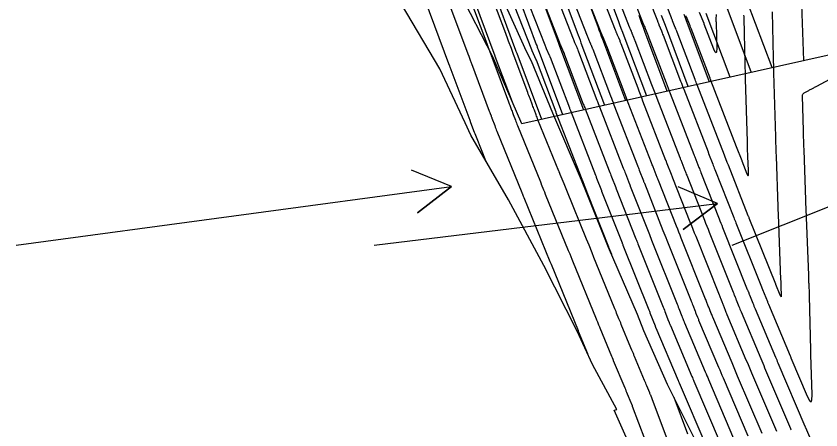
# Model space of a CAD drawing. Extents: x 954385 to 988206, y 1868364 to 1924553.
# Drawn here: x 957757.1 to 957869.5, y 1919393.1 to 1919451 of the extents above; entities that cross this region are included whole.
import ezdxf

# ---------------------------------------------------------------- set-up
doc = ezdxf.new("R2010")
doc.units = 0
for name, color, linetype in [('1', 7, 'Continuous'), ('Ex_Major Contours', 7, 'Continuous'), ('Ex_Minor Contours', 7, 'Continuous'), ('Perimeter', 7, 'Continuous'), ('Proposed Cut', 7, 'Continuous'), ('Slopes', 7, 'Continuous')]:
    doc.layers.add(name, color=color, linetype=linetype)

msp = doc.modelspace()

# ---------------------------------------------------------------- linework, layer by layer
for points in [[(957843.34, 1919458.92), (957846.7, 1919450.3), (957846.72, 1919450.25), (957846.74, 1919450.21), (957846.76, 1919450.16), (957846.78, 1919450.11), (957846.86, 1919449.93), (957846.88, 1919449.88), (957846.9, 1919449.83), (957846.92, 1919449.79), (957846.93, 1919449.74), (957847.26, 1919448.92), (957847.32, 1919448.77), (957847.38, 1919448.62), (957847.44, 1919448.46), (957847.5, 1919448.31), (957849.95, 1919441.88), (957850.06, 1919441.59), (957850.17, 1919441.31), (957850.27, 1919441.03), (957850.38, 1919440.75), (957853.78, 1919431.97), (957853.8, 1919431.92), (957853.82, 1919431.87), (957853.84, 1919431.82), (957853.86, 1919431.77), (957854.45, 1919430.25), (957854.52, 1919430.07), (957854.59, 1919429.89), (957854.66, 1919429.71), (957854.73, 1919429.53), (957857.37, 1919422.82), (957857.45, 1919422.63), (957857.52, 1919422.44), (957857.6, 1919422.26), (957857.67, 1919422.07), (957861.25, 1919413.09), (957861.26, 1919413.06), (957861.28, 1919413.03), (957861.29, 1919412.99), (957861.3, 1919412.96), (957861.35, 1919412.83), (957861.36, 1919412.8), (957861.38, 1919412.77), (957861.39, 1919412.74), (957861.4, 1919412.71), (957862.07, 1919411.05), (957862.1, 1919410.96), (957862.14, 1919410.86), (957862.18, 1919410.76), (957862.22, 1919410.67), (957865.27, 1919403.44), (957865.29, 1919403.37), (957865.32, 1919403.31), (957865.35, 1919403.25), (957865.37, 1919403.18), (957867.65, 1919397.83), (957867.96, 1919397.22), (957868.17, 1919397.04), (957868.29, 1919397.29), (957868.31, 1919397.98), (957868.15, 1919403.64), (957868.15, 1919403.79), (957868.14, 1919403.94), (957868.14, 1919404.1), (957868.14, 1919404.25), (957867.96, 1919411.86), (957867.95, 1919412.01), (957867.95, 1919412.17), (957867.94, 1919412.32), (957867.94, 1919412.47), (957867.91, 1919413.11), (957867.9, 1919413.24), (957867.9, 1919413.38), (957867.89, 1919413.51), (957867.88, 1919413.65), (957867.86, 1919414.18), (957867.85, 1919414.32), (957867.85, 1919414.45), (957867.84, 1919414.59), (957867.84, 1919414.72), (957867.48, 1919423.97), (957867.47, 1919424.29), (957867.45, 1919424.6), (957867.44, 1919424.92), (957867.43, 1919425.24), (957867.19, 1919432.26), (957867.19, 1919432.44), (957867.18, 1919432.62), (957867.17, 1919432.81), (957867.17, 1919432.99), (957867.12, 1919434.59), (957867.11, 1919434.68), (957867.11, 1919434.76), (957867.11, 1919434.85), (957867.11, 1919434.93), (957866.97, 1919439.81), (957866.98, 1919439.94), (957867.02, 1919440.06), (957867.1, 1919440.15), (957867.21, 1919440.23), (957867.76, 1919440.53), (957867.86, 1919440.58), (957867.96, 1919440.64), (957868.06, 1919440.69), (957868.17, 1919440.74), (957868.57, 1919440.95), (957868.67, 1919441.01), (957868.77, 1919441.06), (957868.87, 1919441.12), (957868.97, 1919441.17), (957880.07, 1919447.11)], [(957862.72, 1919451.56), (957862.88, 1919445.15), (957862.89, 1919444.61), (957862.91, 1919444.08), (957862.92, 1919443.55), (957862.94, 1919443.02), (957863.2, 1919434.07), (957863.2, 1919433.99), (957863.2, 1919433.91), (957863.2, 1919433.84), (957863.21, 1919433.76), (957863.26, 1919432.16), (957863.26, 1919431.96), (957863.27, 1919431.77), (957863.28, 1919431.58), (957863.28, 1919431.39), (957863.53, 1919424.29), (957863.54, 1919424.02), (957863.55, 1919423.75), (957863.56, 1919423.49), (957863.57, 1919423.22), (957863.92, 1919414.15), (957863.93, 1919413.88), (957863.94, 1919413.61), (957863.95, 1919413.33), (957863.96, 1919413.06), (957864.01, 1919411.97), (957864.01, 1919411.77), (957863.98, 1919411.69), (957863.93, 1919411.75), (957863.84, 1919411.93), (957863.24, 1919413.42), (957863.24, 1919413.43), (957863.23, 1919413.46), (957859.54, 1919422.71), (957859.51, 1919422.79), (957859.47, 1919422.87), (957859.44, 1919422.95), (957859.41, 1919423.02), (957856.62, 1919430.12), (957856.58, 1919430.22), (957856.55, 1919430.31), (957856.51, 1919430.41), (957856.47, 1919430.5), (957855.79, 1919432.24), (957855.77, 1919432.3), (957855.75, 1919432.35), (957852.26, 1919441.37), (957852.19, 1919441.55), (957852.12, 1919441.74), (957852.05, 1919441.92), (957851.98, 1919442.1), (957849.46, 1919448.71), (957849.4, 1919448.87), (957849.34, 1919449.04), (957849.27, 1919449.21), (957849.21, 1919449.37), (957848.83, 1919450.32), (957848.81, 1919450.35), (957848.8, 1919450.39), (957848.79, 1919450.42), (957848.77, 1919450.45), (957848.71, 1919450.58), (957848.7, 1919450.62), (957848.69, 1919450.65), (957848.67, 1919450.68), (957848.66, 1919450.72), (957845.22, 1919459.54)], [(957839.58, 1919457.68), (957842.78, 1919449.47), (957842.81, 1919449.39), (957842.84, 1919449.32), (957842.87, 1919449.24), (957842.9, 1919449.17), (957843.03, 1919448.87), (957843.06, 1919448.8), (957843.09, 1919448.72), (957843.12, 1919448.65), (957843.15, 1919448.57), (957843.38, 1919448.01), (957843.43, 1919447.89), (957843.47, 1919447.77), (957843.52, 1919447.65), (957843.57, 1919447.53), (957845.89, 1919441.42), (957846.07, 1919440.94), (957846.26, 1919440.46), (957846.44, 1919439.98), (957846.63, 1919439.5), (957849.84, 1919431.21), (957849.87, 1919431.12), (957849.91, 1919431.02), (957849.94, 1919430.93), (957849.98, 1919430.84), (957850.56, 1919429.35), (957850.62, 1919429.19), (957850.68, 1919429.04), (957850.74, 1919428.88), (957850.8, 1919428.73), (957853.29, 1919422.42), (957853.45, 1919422.01), (957853.61, 1919421.59), (957853.78, 1919421.18), (957853.94, 1919420.77), (957857.3, 1919412.36), (957857.33, 1919412.27), (957857.37, 1919412.18), (957857.4, 1919412.09), (957857.44, 1919412), (957857.58, 1919411.64), (957857.61, 1919411.55), (957857.65, 1919411.46), (957857.68, 1919411.37), (957857.72, 1919411.28), (957858.09, 1919410.35), (957858.17, 1919410.17), (957858.24, 1919409.98), (957858.32, 1919409.8), (957858.4, 1919409.61), (957861.15, 1919403.08), (957861.28, 1919402.75), (957861.42, 1919402.43), (957861.56, 1919402.11), (957861.69, 1919401.78), (957865.32, 1919393.27), (957865.36, 1919393.17), (957865.4, 1919393.08)], [(957841.46, 1919458.3), (957844.74, 1919449.88), (957844.76, 1919449.82), (957844.79, 1919449.76), (957844.81, 1919449.7), (957844.84, 1919449.64), (957844.94, 1919449.4), (957844.97, 1919449.34), (957844.99, 1919449.28), (957845.02, 1919449.22), (957845.04, 1919449.16), (957845.32, 1919448.46), (957845.37, 1919448.33), (957845.43, 1919448.19), (957845.48, 1919448.05), (957845.53, 1919447.92), (957847.92, 1919441.65), (957848.07, 1919441.27), (957848.21, 1919440.89), (957848.36, 1919440.51), (957848.51, 1919440.13), (957851.81, 1919431.59), (957851.83, 1919431.52), (957851.86, 1919431.45), (957851.89, 1919431.38), (957851.92, 1919431.3), (957852.5, 1919429.81), (957852.57, 1919429.64), (957852.64, 1919429.46), (957852.71, 1919429.29), (957852.78, 1919429.11), (957855.33, 1919422.62), (957855.45, 1919422.32), (957855.57, 1919422.02), (957855.69, 1919421.72), (957855.81, 1919421.42), (957859.27, 1919412.72), (957859.3, 1919412.66), (957859.32, 1919412.6), (957859.35, 1919412.54), (957859.37, 1919412.48), (957859.46, 1919412.24), (957859.49, 1919412.18), (957859.51, 1919412.11), (957859.54, 1919412.05), (957859.56, 1919411.99), (957860.04, 1919410.81), (957860.11, 1919410.61), (957860.19, 1919410.42), (957860.27, 1919410.23), (957860.35, 1919410.04), (957863.21, 1919403.26), (957863.29, 1919403.06), (957863.37, 1919402.87), (957863.45, 1919402.68), (957863.53, 1919402.48), (957867.32, 1919393.6), (957867.34, 1919393.56), (957867.36, 1919393.52), (957867.37, 1919393.47), (957867.39, 1919393.43), (957868.75, 1919390.28)], [(957833.59, 1919456.7), (957836.9, 1919448.21), (957836.94, 1919448.1), (957836.99, 1919447.98), (957837.04, 1919447.87), (957837.09, 1919447.75), (957837.32, 1919447.2), (957837.35, 1919447.13), (957837.38, 1919447.06), (957837.41, 1919446.99), (957837.44, 1919446.92), (957837.55, 1919446.63), (957837.58, 1919446.56), (957837.61, 1919446.49), (957837.64, 1919446.42), (957837.67, 1919446.35), (957840.16, 1919439.81), (957840.28, 1919439.5), (957840.39, 1919439.19), (957840.51, 1919438.88), (957840.63, 1919438.57), (957843.92, 1919430.07), (957843.98, 1919429.91), (957844.05, 1919429.75), (957844.11, 1919429.59), (957844.17, 1919429.43), (957844.75, 1919427.94), (957844.79, 1919427.85), (957844.82, 1919427.76), (957844.85, 1919427.67), (957844.89, 1919427.59), (957847.49, 1919420.99), (957847.62, 1919420.65), (957847.75, 1919420.32), (957847.88, 1919419.99), (957848.01, 1919419.65), (957851.36, 1919411.25), (957851.43, 1919411.08), (957851.5, 1919410.9), (957851.57, 1919410.73), (957851.64, 1919410.55), (957851.97, 1919409.71), (957852.01, 1919409.6), (957852.05, 1919409.5), (957852.09, 1919409.39), (957852.14, 1919409.29), (957852.3, 1919408.87), (957852.35, 1919408.77), (957852.39, 1919408.66), (957852.43, 1919408.56), (957852.47, 1919408.46), (957855.26, 1919401.85), (957855.41, 1919401.48), (957855.56, 1919401.11), (957855.72, 1919400.75), (957855.88, 1919400.38), (957859.34, 1919392.25)], [(957861.34, 1919392.59), (957857.91, 1919400.63), (957857.71, 1919401.09), (957857.52, 1919401.55), (957857.32, 1919402.02), (957857.13, 1919402.48), (957854.45, 1919408.84), (957854.39, 1919408.97), (957854.34, 1919409.1), (957854.29, 1919409.23), (957854.23, 1919409.36), (957854.02, 1919409.89), (957853.97, 1919410.02), (957853.92, 1919410.15), (957853.87, 1919410.28), (957853.81, 1919410.41), (957853.57, 1919411.03), (957853.52, 1919411.18), (957853.46, 1919411.33), (957853.4, 1919411.47), (957853.34, 1919411.62), (957850.04, 1919419.91), (957849.87, 1919420.33), (957849.7, 1919420.74), (957849.54, 1919421.16), (957849.37, 1919421.58), (957846.86, 1919427.97), (957846.82, 1919428.08), (957846.77, 1919428.19), (957846.73, 1919428.3), (957846.69, 1919428.41), (957846.11, 1919429.9), (957846.05, 1919430.04), (957846, 1919430.17), (957845.95, 1919430.31), (957845.89, 1919430.45), (957842.64, 1919438.85), (957842.5, 1919439.23), (957842.35, 1919439.61), (957842.2, 1919439.99), (957842.06, 1919440.38), (957839.63, 1919446.74), (957839.6, 1919446.83), (957839.56, 1919446.92), (957839.53, 1919447), (957839.5, 1919447.09), (957839.36, 1919447.44), (957839.32, 1919447.53), (957839.29, 1919447.61), (957839.25, 1919447.7), (957839.21, 1919447.78), (957839.02, 1919448.22), (957838.98, 1919448.32), (957838.94, 1919448.43), (957838.9, 1919448.53), (957838.86, 1919448.63), (957835.6, 1919456.99)], [(957837.61, 1919457.28), (957840.82, 1919449.05), (957840.85, 1919448.96), (957840.89, 1919448.87), (957840.92, 1919448.78), (957840.96, 1919448.7), (957841.11, 1919448.34), (957841.15, 1919448.26), (957841.19, 1919448.17), (957841.22, 1919448.08), (957841.26, 1919447.99), (957841.44, 1919447.55), (957841.48, 1919447.44), (957841.52, 1919447.34), (957841.56, 1919447.24), (957841.6, 1919447.13), (957843.96, 1919440.95), (957844.13, 1919440.49), (957844.3, 1919440.04), (957844.48, 1919439.58), (957844.65, 1919439.13), (957847.86, 1919430.83), (957847.91, 1919430.71), (957847.95, 1919430.6), (957848, 1919430.48), (957848.04, 1919430.37), (957848.63, 1919428.88), (957848.68, 1919428.74), (957848.73, 1919428.61), (957848.78, 1919428.48), (957848.83, 1919428.35), (957851.26, 1919422.17), (957851.46, 1919421.67), (957851.66, 1919421.17), (957851.86, 1919420.67), (957852.06, 1919420.17), (957855.32, 1919411.99), (957855.37, 1919411.87), (957855.41, 1919411.75), (957855.46, 1919411.63), (957855.51, 1919411.52), (957855.69, 1919411.04), (957855.74, 1919410.92), (957855.78, 1919410.81), (957855.83, 1919410.69), (957855.88, 1919410.57), (957856.16, 1919409.86), (957856.23, 1919409.7), (957856.29, 1919409.54), (957856.36, 1919409.38), (957856.42, 1919409.23), (957859.08, 1919402.9), (957859.28, 1919402.45), (957859.47, 1919401.99), (957859.66, 1919401.54), (957859.85, 1919401.09), (957863.33, 1919392.93)], [(957840.33, 1919417.62), (957839.93, 1919418.62), (957839.93, 1919418.63), (957837, 1919426.06), (957837, 1919426.07), (957836.23, 1919428.04), (957836.21, 1919428.1), (957832.59, 1919437.45), (957832.58, 1919437.49), (957832.56, 1919437.52), (957829.8, 1919444.78), (957829.79, 1919444.8), (957829.78, 1919444.83), (957829.77, 1919444.85), (957829.22, 1919446.13), (957829.2, 1919446.17), (957829.19, 1919446.2), (957829.17, 1919446.24), (957829.16, 1919446.27), (957825.55, 1919455.52)], [(957853.64, 1919390.57), (957849.78, 1919399.64), (957849.74, 1919399.72), (957849.71, 1919399.8), (957849.68, 1919399.87), (957849.65, 1919399.95), (957846.55, 1919407.3), (957846.54, 1919407.32), (957846.53, 1919407.35), (957846.52, 1919407.37), (957846.51, 1919407.39), (957846.48, 1919407.49), (957846.47, 1919407.51), (957846.46, 1919407.53), (957846.45, 1919407.56), (957846.44, 1919407.58), (957845.72, 1919409.43), (957845.68, 1919409.53), (957845.64, 1919409.63), (957845.6, 1919409.73), (957845.56, 1919409.82), (957841.95, 1919418.88), (957841.92, 1919418.96), (957841.89, 1919419.05), (957841.85, 1919419.13), (957841.82, 1919419.21), (957838.97, 1919426.44), (957838.96, 1919426.49), (957838.94, 1919426.53), (957838.26, 1919428.27), (957838.22, 1919428.37), (957838.18, 1919428.47), (957838.14, 1919428.58), (957838.1, 1919428.68), (957834.6, 1919437.73), (957834.57, 1919437.82), (957834.53, 1919437.91), (957834.5, 1919438), (957834.46, 1919438.09), (957831.76, 1919445.17), (957831.76, 1919445.19), (957831.75, 1919445.22), (957831.74, 1919445.24), (957831.73, 1919445.26), (957831.7, 1919445.35), (957831.69, 1919445.37), (957831.68, 1919445.39), (957831.67, 1919445.41), (957831.66, 1919445.44), (957831.24, 1919446.4), (957831.19, 1919446.53), (957831.14, 1919446.65), (957831.09, 1919446.77), (957831.04, 1919446.89), (957827.56, 1919455.81)], [(957829.57, 1919456.11), (957832.97, 1919447.38), (957833.03, 1919447.24), (957833.09, 1919447.09), (957833.15, 1919446.95), (957833.21, 1919446.81), (957833.55, 1919446.02), (957833.56, 1919445.99), (957833.58, 1919445.95), (957833.6, 1919445.91), (957833.61, 1919445.87), (957833.67, 1919445.72), (957833.69, 1919445.68), (957833.7, 1919445.64), (957833.72, 1919445.6), (957833.73, 1919445.56), (957836.36, 1919438.66), (957836.42, 1919438.5), (957836.49, 1919438.34), (957836.55, 1919438.18), (957836.61, 1919438.01), (957839.98, 1919429.31), (957840.06, 1919429.1), (957840.14, 1919428.9), (957840.22, 1919428.7), (957840.29, 1919428.49), (957840.88, 1919427), (957840.89, 1919426.96), (957840.91, 1919426.91), (957840.93, 1919426.87), (957840.95, 1919426.82), (957843.71, 1919419.81), (957843.77, 1919419.64), (957843.84, 1919419.47), (957843.91, 1919419.3), (957843.97, 1919419.13), (957847.43, 1919410.47), (957847.51, 1919410.26), (957847.59, 1919410.05), (957847.68, 1919409.84), (957847.76, 1919409.63), (957848.28, 1919408.29), (957848.3, 1919408.24), (957848.32, 1919408.19), (957848.34, 1919408.14), (957848.36, 1919408.09), (957848.44, 1919407.89), (957848.46, 1919407.83), (957848.49, 1919407.78), (957848.51, 1919407.73), (957848.53, 1919407.68), (957851.52, 1919400.58), (957851.59, 1919400.41), (957851.66, 1919400.24), (957851.74, 1919400.06), (957851.81, 1919399.89), (957855.48, 1919391.27)], [(957831.58, 1919456.4), (957834.93, 1919447.8), (957834.99, 1919447.67), (957835.04, 1919447.54), (957835.09, 1919447.41), (957835.15, 1919447.28), (957835.44, 1919446.61), (957835.46, 1919446.56), (957835.48, 1919446.5), (957835.5, 1919446.45), (957835.53, 1919446.39), (957835.61, 1919446.18), (957835.63, 1919446.12), (957835.66, 1919446.07), (957835.68, 1919446.01), (957835.7, 1919445.96), (957838.26, 1919439.23), (957838.35, 1919439), (957838.44, 1919438.76), (957838.53, 1919438.53), (957838.62, 1919438.29), (957841.95, 1919429.69), (957842.02, 1919429.5), (957842.09, 1919429.32), (957842.16, 1919429.14), (957842.23, 1919428.96), (957842.81, 1919427.47), (957842.84, 1919427.4), (957842.87, 1919427.34), (957842.89, 1919427.27), (957842.92, 1919427.2), (957845.6, 1919420.4), (957845.7, 1919420.15), (957845.79, 1919419.89), (957845.89, 1919419.64), (957845.99, 1919419.39), (957849.39, 1919410.89), (957849.47, 1919410.68), (957849.55, 1919410.48), (957849.63, 1919410.27), (957849.71, 1919410.07), (957850.13, 1919409), (957850.16, 1919408.92), (957850.19, 1919408.84), (957850.22, 1919408.77), (957850.25, 1919408.69), (957850.37, 1919408.38), (957850.41, 1919408.3), (957850.44, 1919408.22), (957850.47, 1919408.15), (957850.5, 1919408.07), (957853.39, 1919401.21), (957853.5, 1919400.94), (957853.61, 1919400.67), (957853.73, 1919400.4), (957853.84, 1919400.13), (957857.35, 1919391.91)], [(957850.69, 1919450.98), (957850.69, 1919450.96), (957850.7, 1919450.94), (957850.71, 1919450.92), (957850.72, 1919450.9), (957851.22, 1919449.65), (957851.25, 1919449.56), (957851.29, 1919449.46), (957851.33, 1919449.37), (957851.36, 1919449.28), (957854.01, 1919442.33), (957854.04, 1919442.25), (957854.07, 1919442.16), (957854.11, 1919442.08), (957854.14, 1919441.99), (957857.72, 1919432.73), (957857.73, 1919432.71), (957858.49, 1919430.76), (957858.51, 1919430.71), (957859.22, 1919428.9), (957859.32, 1919428.69), (957859.39, 1919428.62), (957859.42, 1919428.71), (957859.43, 1919428.94), (957859.37, 1919430.75), (957859.36, 1919430.84), (957859.36, 1919430.92), (957859.36, 1919431.01), (957859.36, 1919431.1), (957859.31, 1919432.7), (957859.3, 1919432.88), (957859.29, 1919433.06), (957859.29, 1919433.24), (957859.28, 1919433.42), (957859.03, 1919442.14), (957859.02, 1919442.69), (957859, 1919443.23), (957858.99, 1919443.78), (957858.97, 1919444.32), (957858.81, 1919450.69), (957858.81, 1919450.89), (957858.8, 1919451.1)], [(957854.9, 1919451.21), (957854.89, 1919450.53), (957854.89, 1919450.39), (957854.89, 1919450.25), (957854.9, 1919450.11), (957854.9, 1919449.96), (957854.99, 1919446.44), (957854.97, 1919445.98), (957854.9, 1919445.82), (957854.78, 1919445.94), (957854.59, 1919446.36), (957853.26, 1919449.85), (957853.25, 1919449.87), (957853.25, 1919449.89), (957853.24, 1919449.91), (957853.23, 1919449.93), (957852.61, 1919451.49)]]:
    msp.add_lwpolyline(points)
at = {"layer": '1'}
for points in [[(957933.04, 1919459.54), (957827.77, 1919435.91), (957823.71, 1919445.25), (957819.02, 1919454.45), (957814.98, 1919463.79), (957811.51, 1919473.26), (957807.31, 1919482.56), (957803.82, 1919492.03), (957800.57, 1919501.55), (957796.96, 1919510.99), (957793.5, 1919520.46), (957791.88, 1919530.35), (957791.54, 1919533.26), (957789.78, 1919540.12), (957786.56, 1919549.65), (957784.45, 1919559.42), (957782.96, 1919569.34)], [(957838.5, 1919457.67), (957841.23, 1919450.33), (957841.43, 1919449.8), (957841.62, 1919449.27), (957841.82, 1919448.74), (957842.02, 1919448.21), (957845.17, 1919439.82)], [(957832.53, 1919456.68), (957835.5, 1919448.67), (957835.64, 1919448.31), (957835.77, 1919447.96), (957835.9, 1919447.6), (957836.03, 1919447.24), (957839.31, 1919438.5)], [(957835.52, 1919457.17), (957838.37, 1919449.5), (957838.53, 1919449.06), (957838.7, 1919448.61), (957838.86, 1919448.17), (957839.03, 1919447.73), (957842.24, 1919439.16)], [(957826.55, 1919455.69), (957829.78, 1919447.01), (957829.85, 1919446.83), (957829.91, 1919446.64), (957829.98, 1919446.46), (957830.05, 1919446.28), (957833.46, 1919437.19)], [(957829.54, 1919456.19), (957832.64, 1919447.84), (957832.74, 1919447.57), (957832.84, 1919447.3), (957832.94, 1919447.03), (957833.04, 1919446.76), (957836.38, 1919437.85)], [(957826.45, 1919438.94), (957824.07, 1919445.31), (957824.05, 1919445.35), (957820.58, 1919454.7)], [(957823.57, 1919455.2), (957826.91, 1919446.18), (957826.95, 1919446.08), (957826.99, 1919445.99), (957827.02, 1919445.89), (957827.06, 1919445.79), (957830.53, 1919436.53)], [(957867.17, 1919444.75), (957866.82, 1919453.96)], [(957856.4, 1919452.17), (957859.8, 1919443.1)], [(957862.73, 1919443.76), (957859.26, 1919453.01)], [(957848.09, 1919440.47), (957844.96, 1919448.82), (957844.76, 1919449.37), (957844.55, 1919449.93), (957844.34, 1919450.48), (957844.14, 1919451.03)], [(957851.02, 1919441.13), (957847.82, 1919449.66), (957847.65, 1919450.12), (957847.48, 1919450.58), (957847.3, 1919451.05)], [(957850.4, 1919451.24), (957850.54, 1919450.87), (957850.68, 1919450.5), (957853.95, 1919441.79)], [(957856.87, 1919442.44), (957853.54, 1919451.33)]]:
    msp.add_lwpolyline(points, dxfattribs=at)
at = {"layer": 'Ex_Major Contours'}
msp.add_lwpolyline([(957822.86, 1919430.51), (957821.42, 1919434.05), (957821.34, 1919434.26), (957821.25, 1919434.48), (957821.17, 1919434.69), (957821.09, 1919434.9), (957820.62, 1919436.16), (957820.6, 1919436.22), (957820.54, 1919436.36), (957817.75, 1919443.83), (957817.72, 1919443.91), (957817.7, 1919443.98), (957817.59, 1919444.28), (957814.27, 1919453.21)], dxfattribs=at)
at = {"layer": 'Ex_Minor Contours'}
for points in [[(957820.23, 1919454.24), (957822.87, 1919447.11), (957823.02, 1919446.73), (957823.16, 1919446.36), (957823.44, 1919445.6), (957823.51, 1919445.41), (957823.58, 1919445.22), (957823.65, 1919445.03), (957823.72, 1919444.84), (957825.91, 1919438.97), (957825.97, 1919438.82), (957826.02, 1919438.68), (957826.08, 1919438.53), (957826.13, 1919438.38), (957826.35, 1919437.8), (957826.41, 1919437.65), (957826.46, 1919437.5), (957826.52, 1919437.36), (957826.57, 1919437.21), (957826.88, 1919436.4), (957826.94, 1919436.22), (957827.02, 1919436.03), (957827.09, 1919435.85), (957827.16, 1919435.67), (957830.37, 1919427.79), (957830.38, 1919427.76), (957830.39, 1919427.74), (957830.4, 1919427.71), (957830.41, 1919427.69), (957830.44, 1919427.58), (957830.45, 1919427.56), (957830.46, 1919427.53), (957830.47, 1919427.51), (957830.48, 1919427.48), (957830.82, 1919426.66), (957830.93, 1919426.37), (957831.05, 1919426.08), (957834.26, 1919418.2), (957834.46, 1919417.71), (957834.75, 1919416.98), (957834.85, 1919416.74), (957838.16, 1919408.61), (957838.2, 1919408.51), (957838.24, 1919408.41), (957838.28, 1919408.31), (957838.32, 1919408.2), (957838.49, 1919407.8), (957838.53, 1919407.69), (957838.57, 1919407.59), (957838.62, 1919407.49), (957838.66, 1919407.39), (957840.31, 1919403.4), (957840.39, 1919403.2), (957840.47, 1919403), (957840.49, 1919402.95), (957840.51, 1919402.9), (957840.53, 1919402.85), (957840.55, 1919402.8), (957842.15, 1919398.98), (957842.24, 1919398.77), (957842.32, 1919398.56), (957842.41, 1919398.35), (957842.5, 1919398.13), (957843, 1919396.94), (957843.05, 1919396.82), (957843.15, 1919396.58), (957843.16, 1919396.56), (957843.16, 1919396.55), (957843.17, 1919396.53), (957843.17, 1919396.52), (957843.2, 1919396.42), (957843.2, 1919396.42), (957845.83, 1919389.41)], [(957848.4, 1919390.97), (957846.1, 1919397.07), (957846.1, 1919397.07), (957846.04, 1919397.3), (957846.03, 1919397.34), (957846.02, 1919397.37), (957846, 1919397.41), (957845.99, 1919397.45), (957845.79, 1919397.93), (957845.75, 1919398.02), (957845.71, 1919398.11), (957845.67, 1919398.2), (957845.63, 1919398.3), (957845.23, 1919399.26), (957845.15, 1919399.45), (957845.07, 1919399.64), (957844.99, 1919399.83), (957844.91, 1919400.02), (957843.52, 1919403.36), (957843.48, 1919403.46), (957843.44, 1919403.56), (957843.4, 1919403.66), (957843.36, 1919403.76), (957843.15, 1919404.26), (957843.02, 1919404.57), (957841.67, 1919407.85), (957841.58, 1919408.05), (957841.5, 1919408.25), (957841.42, 1919408.45), (957841.34, 1919408.65), (957841.01, 1919409.44), (957840.93, 1919409.64), (957840.85, 1919409.84), (957840.77, 1919410.04), (957840.69, 1919410.24), (957837.85, 1919417.21), (957837.59, 1919417.85), (957837.16, 1919418.91), (957836.99, 1919419.34), (957836.82, 1919419.76), (957834.05, 1919426.57), (957833.95, 1919426.8), (957833.86, 1919427.03), (957833.77, 1919427.26), (957833.67, 1919427.49), (957833.15, 1919428.79), (957833.13, 1919428.83), (957833.11, 1919428.87), (957833.1, 1919428.91), (957833.08, 1919428.95), (957833.02, 1919429.11), (957833.01, 1919429.15), (957832.99, 1919429.19), (957832.98, 1919429.23), (957832.96, 1919429.27), (957830.03, 1919436.47), (957829.96, 1919436.64), (957829.9, 1919436.81), (957829.83, 1919436.98), (957829.77, 1919437.15), (957829.52, 1919437.82), (957829.45, 1919437.99), (957829.39, 1919438.16), (957829.33, 1919438.33), (957829.26, 1919438.5), (957828.92, 1919439.43), (957828.84, 1919439.64), (957828.76, 1919439.85), (957828.68, 1919440.06), (957828.6, 1919440.28), (957826.7, 1919445.35), (957826.6, 1919445.61), (957826.5, 1919445.88), (957826.41, 1919446.14), (957826.31, 1919446.41), (957825.91, 1919447.47), (957825.82, 1919447.73), (957825.72, 1919448), (957825.62, 1919448.26), (957825.52, 1919448.53), (957823.21, 1919454.75)], [(957817.25, 1919453.72), (957820.23, 1919445.69), (957820.36, 1919445.36), (957820.57, 1919444.79), (957820.61, 1919444.68), (957820.65, 1919444.56), (957820.69, 1919444.45), (957820.74, 1919444.34), (957823.23, 1919437.66), (957823.29, 1919437.5), (957823.35, 1919437.34), (957823.47, 1919437.01), (957823.5, 1919436.93), (957823.54, 1919436.85), (957823.57, 1919436.77), (957823.6, 1919436.68), (957823.98, 1919435.65), (957824.06, 1919435.45), (957824.13, 1919435.25), (957824.21, 1919435.06), (957824.29, 1919434.86), (957827.77, 1919426.3), (957827.78, 1919426.28), (957827.79, 1919426.26), (957827.8, 1919426.22), (957827.81, 1919426.2), (957827.82, 1919426.18), (957827.98, 1919425.78), (957828.06, 1919425.6), (957831.7, 1919416.63), (957831.85, 1919416.26), (957835.62, 1919406.99), (957835.65, 1919406.93), (957835.65, 1919406.92), (957836.95, 1919403.77)], [(957850.96, 1919392.52), (957849.04, 1919397.63)]]:
    msp.add_lwpolyline(points, dxfattribs=at)
at = {"layer": 'Perimeter'}
for points in [[(957852.72, 1919390.22), (957848.14, 1919399.44), (957844.83, 1919406.96), (957843.91, 1919409.25), (957839.9, 1919418.61), (957836.92, 1919426.04), (957836.13, 1919428.03), (957832.12, 1919437.39), (957829.1, 1919444.64), (957828.42, 1919446.02), (957824.22, 1919455.33)], [(957844.03, 1919388.32), (957840.67, 1919395.84), (957840.67, 1919395.85), (957841.06, 1919395.94), (957837.66, 1919402.26), (957835.49, 1919406.9), (957830.83, 1919416.1), (957825.93, 1919425.25), (957820.64, 1919434.31), (957819.85, 1919436.02), (957816.3, 1919443.59), (957810.98, 1919452.64)]]:
    msp.add_lwpolyline(points, dxfattribs=at)
at = {"layer": 'Proposed Cut'}
msp.add_lwpolyline([(957852.72, 1919390.22), (957848.14, 1919399.44), (957844.83, 1919406.96), (957843.91, 1919409.25), (957839.9, 1919418.61), (957836.92, 1919426.04), (957836.13, 1919428.03), (957832.12, 1919437.39), (957829.1, 1919444.64), (957828.42, 1919446.02), (957824.22, 1919455.33)], dxfattribs=at)
at = {"layer": 'Slopes'}
for points in [[(957857.13, 1919418.93), (957892.32, 1919432.96), (957888.61, 1919428.25), (957892.32, 1919432.96), (957886.39, 1919433.82)], [(957757.13, 1919418.93), (957817.93, 1919427.13), (957813.18, 1919423.46), (957817.93, 1919427.13), (957812.38, 1919429.41)], [(957807.13, 1919418.93), (957855.12, 1919424.74), (957850.32, 1919421.13), (957855.12, 1919424.74), (957849.6, 1919427.09)]]:
    msp.add_lwpolyline(points, dxfattribs=at)

doc.saveas('drawing.dxf')
